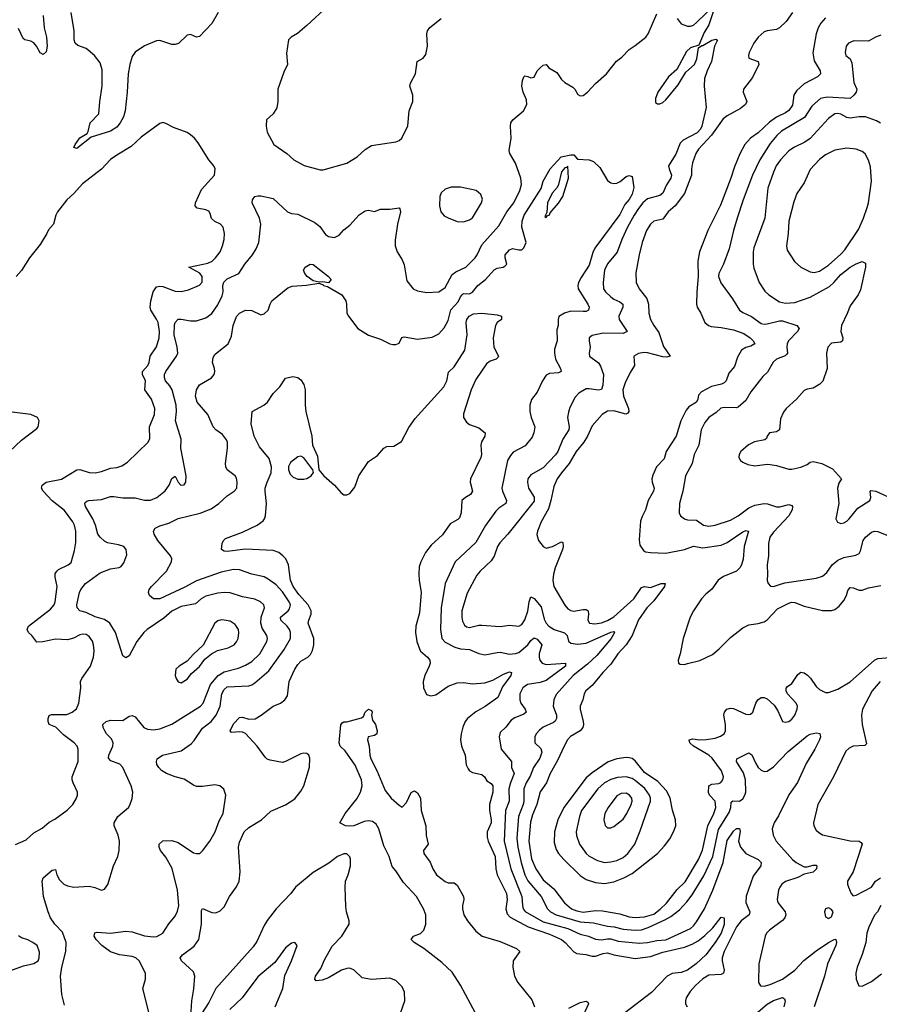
# Model space of a CAD drawing. Header units: inches. Extents: x 1550315 to 1685896, y 510706 to 640504.
# Tile 443 of 452: x 1652797 to 1658401, y 613287 to 619703. Entities that reach past the tile are written whole.
import ezdxf

# ---------------------------------------------------------------- set-up
doc = ezdxf.new("R2010")
doc.units = ezdxf.units.IN
doc.header["$MEASUREMENT"] = 0
doc.layers.add('B6651', color=7, linetype='Continuous')

msp = doc.modelspace()

# ---------------------------------------------------------------- linework, layer by layer
at = {"layer": 'B6651', "color": 5}
for points, elevation in [([(1654807, 619790), (1654670, 619664.2), (1654607.5, 619612.5), (1654566, 619590), (1654548.6, 619571.4), (1654535.9, 619484.1), (1654543.8, 619410), (1654519, 619361), (1654479.7, 619250), (1654479.6, 619170), (1654472.6, 619127.4), (1654450.3, 619089.7), (1654406, 619050), (1654403.8, 619010), (1654410.4, 618970), (1654453, 618890), (1654538, 618830), (1654584.9, 618790), (1654651.7, 618751.7), (1654755.1, 618724.9), (1654774.5, 618725.5), (1654930, 618768.7), (1654998, 618810), (1655050, 618857.1), (1655090, 618883.8), (1655250, 618906.7), (1655270, 618914.9), (1655289.4, 618930), (1655328.1, 619011.9), (1655336.4, 619110), (1655360.7, 619170), (1655360.8, 619210), (1655341.2, 619270), (1655344.8, 619290), (1655377.4, 619350), (1655388, 619430), (1655426.9, 619453.1), (1655444.9, 619475.1), (1655456.1, 619530), (1655450.4, 619610), (1655455.9, 619630), (1655470, 619651.8), (1655544.1, 619710)], 680), ([(1657084, 619710), (1657110, 619674.8), (1657150, 619660.7), (1657170, 619660.7), (1657190, 619667.7), (1657210, 619684), (1657330, 619802)], 660), ([(1652950.2, 619729.8), (1652956.6, 619650), (1652971.9, 619590), (1652976.9, 619530), (1652970, 619493.2), (1652950, 619475.1), (1652930, 619486), (1652908, 619530), (1652890, 619551.2), (1652870, 619563), (1652831.5, 619571.5), (1652820.8, 619580.8), (1652790, 619645.2)], 660), ([(1653090, 613281.2), (1653072.8, 613350), (1653063.5, 613470), (1653071.9, 613530), (1653098, 613630), (1653099.5, 613690), (1653076.7, 613756.7), (1653027.5, 613810), (1652998.8, 613850), (1652982, 613890), (1652952.2, 613990), (1652944.7, 614090), (1652949.7, 614110), (1653010, 614160.7), (1653030, 614164.7), (1653039.5, 614130), (1653057.7, 614097.7), (1653086, 614070), (1653110, 614058), (1653150, 614051.3), (1653250, 614055.8), (1653287.4, 614047.4), (1653330, 614030.5), (1653350, 614037.3), (1653372.2, 614067.8), (1653409.8, 614190.2), (1653437.7, 614250), (1653445.7, 614290), (1653447.1, 614350), (1653438.7, 614390), (1653412.6, 614450), (1653414, 614470), (1653438, 614510), (1653507, 614570), (1653516.1, 614583.9), (1653531.5, 614628.5), (1653534.7, 614670), (1653524, 614710), (1653469.7, 614830), (1653450, 614850.7), (1653392.4, 614872.4), (1653376, 614890), (1653378.9, 614910), (1653404.5, 614970), (1653407.4, 614990), (1653396.2, 615016.2), (1653363, 615050), (1653351.6, 615070), (1653342, 615090), (1653339.3, 615110), (1653361.2, 615130), (1653390, 615138), (1653470, 615136), (1653510, 615163.8), (1653530, 615168.4), (1653550, 615160.4), (1653607, 615090), (1653630, 615079.6), (1653670, 615076.2), (1653710, 615081.2), (1653790, 615112.2), (1653976.1, 615230), (1653992.8, 615250), (1654040.2, 615370), (1654090.6, 615429.4), (1654130, 615454.4), (1654222.8, 615477.2), (1654270, 615497.7), (1654310, 615521.7), (1654362, 615570), (1654409.1, 615650), (1654412.9, 615670), (1654409, 615690), (1654378.3, 615738.3), (1654368.9, 615770), (1654372.5, 615810), (1654392.9, 615870), (1654389.7, 615890), (1654368, 615910), (1654330, 615926.6), (1654250, 615941.7), (1654170, 615969), (1654129.4, 615970.6), (1654090, 615965.7), (1654010, 615945.8), (1653980.3, 615930), (1653942.7, 615897.3), (1653850, 615878.6), (1653790, 615849), (1653736.6, 615803.4), (1653628.9, 615730), (1653606.3, 615710), (1653560.3, 615650), (1653510, 615558.4), (1653490, 615544.5), (1653470, 615557.2), (1653421.6, 615710), (1653384.2, 615770), (1653350, 615795.2), (1653290, 615811.8), (1653230, 615839.1), (1653189.3, 615850), (1653171.3, 615870), (1653169.8, 615890), (1653187.3, 615970), (1653195.8, 615990), (1653227.4, 616030), (1653321.4, 616098.6), (1653390, 616125), (1653446.5, 616133.5), (1653459.7, 616140.3), (1653477.2, 616162.8), (1653495.6, 616215.6), (1653492.3, 616250), (1653477.2, 616270), (1653441.7, 616281.7), (1653370, 616293.5), (1653350, 616304.4), (1653321.5, 616330), (1653307.2, 616350), (1653291.3, 616410), (1653275.2, 616450), (1653226.6, 616530), (1653221.3, 616550), (1653223.7, 616556.3), (1653234.3, 616565.7), (1653248.7, 616570), (1653330, 616575.5), (1653390, 616595.2), (1653410, 616596.8), (1653470, 616586.5), (1653550, 616586.5), (1653610, 616572), (1653650, 616571.1), (1653691.7, 616588.4), (1653746.2, 616633.8), (1653772.2, 616670), (1653790, 616714), (1653810, 616727.3), (1653830.4, 616690), (1653848.2, 616670), (1653870, 616672.4), (1653880.4, 616690), (1653883.1, 616730), (1653848.3, 616910), (1653849.7, 616970), (1653813.8, 617090), (1653819.5, 617150), (1653816.3, 617190), (1653790.4, 617290.5), (1653776.1, 617316.1), (1653747.6, 617350), (1653740.8, 617370), (1653742.2, 617390), (1653749.8, 617410), (1653819.7, 617510), (1653827.7, 617530), (1653824.3, 617570), (1653803.7, 617650), (1653805.8, 617714.2), (1653811.1, 617730), (1653830, 617751.6), (1653850, 617752.4), (1653910, 617740.2), (1653950, 617739.8), (1654010, 617759.7), (1654050, 617788.2), (1654090, 617845.7), (1654117.2, 617902.8), (1654123.7, 617930), (1654121.5, 617970), (1654127.6, 617992.4), (1654150, 618015), (1654225.6, 618050), (1654264.4, 618110), (1654314.7, 618170), (1654339.1, 618210), (1654356.4, 618250), (1654368.2, 618370), (1654361.6, 618410), (1654313.6, 618510), (1654314.5, 618530), (1654329.3, 618550), (1654350, 618555.8), (1654370, 618554), (1654450, 618538.4), (1654542.4, 618450), (1654570, 618440.9), (1654610, 618436), (1654720.8, 618380.8), (1654754.5, 618354.5), (1654790, 618303), (1654810.3, 618290.3), (1654850, 618283.1), (1654880.7, 618299.3), (1654910, 618332.7), (1654950, 618363.7), (1655010, 618430.3), (1655050, 618458), (1655070, 618462.6), (1655110, 618453.7), (1655150, 618469.1), (1655210, 618468.8), (1655270, 618477.3), (1655276.3, 618470), (1655280.3, 618450), (1655259.2, 618370), (1655245.8, 618265.9), (1655245.7, 618230), (1655257.6, 618190), (1655290, 618137.3), (1655304.5, 618104.5), (1655320.8, 618000.8), (1655363.2, 617950), (1655390, 617935.3), (1655450, 617924.7), (1655530, 617930.2), (1655570, 617957.3), (1655617.5, 618042.5), (1655640.8, 618059.2), (1655704.7, 618090), (1655765.6, 618150), (1655779.8, 618170), (1655810, 618236.4), (1655920.2, 618359.8), (1655972.1, 618450), (1656018.4, 618510), (1656057.1, 618590), (1656067.4, 618630), (1656063.4, 618670), (1656030, 618767.8), (1655991.6, 618830), (1655988, 618850), (1656000.8, 618930), (1655996.9, 619010), (1655999.7, 619030), (1656012.8, 619050), (1656081.4, 619110), (1656102.8, 619150), (1656101.2, 619181.2), (1656078.7, 619230), (1656071.3, 619268.7), (1656073.8, 619306.2), (1656082.7, 619330), (1656090, 619336.3), (1656110, 619333), (1656130, 619323), (1656150, 619327.7), (1656171.3, 619370), (1656189.6, 619390), (1656210, 619405.5), (1656230, 619411), (1656247.3, 619390), (1656299.7, 619359.7), (1656330, 619314), (1656350, 619293.1), (1656403.4, 619263.4), (1656416.5, 619250), (1656435.8, 619215.8), (1656450, 619206.4), (1656470, 619208.8), (1656498.7, 619230), (1656550, 619286.4), (1656621.6, 619350), (1656687.3, 619432.7), (1656721.4, 619458.6), (1656770, 619508.8), (1656810, 619534), (1656879.8, 619590), (1656894.6, 619610), (1656950, 619740.7)], 660), ([(1654090.6, 619750), (1654050, 619678.2), (1653970, 619594), (1653949.7, 619589.7), (1653910, 619606), (1653890, 619602.7), (1653832.1, 619547.9), (1653810, 619542), (1653790, 619542), (1653710, 619567.8), (1653690, 619564.7), (1653610, 619531.5), (1653550, 619491.1), (1653530, 619462.9), (1653514.6, 619410), (1653505.1, 619350), (1653498.9, 619230), (1653483.9, 619110), (1653474.2, 619070), (1653453.4, 619030), (1653430, 619002.9), (1653390, 618976.8), (1653262.6, 618937.4), (1653170, 618862.7), (1653149.3, 618869.3), (1653159.3, 618890), (1653190, 618933), (1653237.7, 618962.3), (1653244.7, 618975.3), (1653257.6, 619030), (1653313.3, 619090), (1653319.8, 619170), (1653335.7, 619270), (1653335.2, 619375.2), (1653321.1, 619421.1), (1653286, 619470), (1653230, 619514.2), (1653175.6, 619535.6), (1653159.7, 619550), (1653151.8, 619571.8), (1653152.8, 619630), (1653133.5, 619750)], 660), ([(1657320.4, 619759.6), (1657290.2, 619670), (1657260, 619620), (1657223.5, 619536.5), (1657170, 619519.7), (1657144.2, 619495.8), (1657081.7, 619378.3), (1657027.3, 619330), (1656958.1, 619230), (1656942, 619190), (1656942.6, 619162.6), (1656955.6, 619155.6), (1656970, 619155.6), (1656990, 619163.6), (1657010, 619180.2), (1657090, 619277.6), (1657138.7, 619361.3), (1657195.6, 619410), (1657212.3, 619447.7), (1657221.4, 619518.6), (1657244.7, 619535.3), (1657250, 619534.6), (1657310, 619569.1), (1657335.1, 619575.1), (1657346, 619570), (1657326.5, 619530), (1657306.7, 619430), (1657277.6, 619370), (1657260.9, 619319.1), (1657259, 619270), (1657271.5, 619130), (1657244, 619010), (1657234.8, 618990), (1657213.5, 618966.5), (1657122.1, 618917.9), (1657102.2, 618897.8), (1657073.5, 618826.5), (1657027.5, 618750), (1657030.2, 618730), (1657045.4, 618690), (1657042, 618670), (1657013.1, 618626.9), (1656990, 618573.5), (1656970, 618556.2), (1656890, 618534.6), (1656860.2, 618510), (1656830, 618472.4), (1656802.1, 618430), (1656759.5, 618350), (1656723, 618270), (1656692.3, 618187.7), (1656630, 618112.6), (1656609.4, 618070), (1656600.6, 617990), (1656603.9, 617950), (1656615.3, 617930), (1656650, 617896.5), (1656670, 617882.3), (1656710, 617864.9), (1656728.9, 617850), (1656728.4, 617830), (1656702.5, 617770), (1656705.1, 617750), (1656757.4, 617670), (1656730, 617657), (1656600.5, 617659.5), (1656530, 617644.7), (1656510.3, 617630), (1656509.2, 617610), (1656516.1, 617570), (1656508.7, 617530), (1656510.6, 617510), (1656570, 617466.7), (1656584.3, 617444.3), (1656603.2, 617390), (1656598.3, 617321.7), (1656590, 617293.6), (1656570, 617287.9), (1656510, 617298.4), (1656490, 617296.5), (1656441.3, 617270), (1656417.4, 617242.6), (1656383.7, 617176.3), (1656374.3, 617145.7), (1656369.1, 617110), (1656379, 617050), (1656377.7, 617030), (1656337.7, 616970), (1656304.3, 616890), (1656290, 616868.2), (1656210, 616781.8), (1656130, 616736.4), (1656110.3, 616710), (1656107.3, 616690), (1656114.4, 616650), (1656151, 616591), (1656150, 616566.2), (1655979.3, 616350), (1655927.1, 616292.9), (1655912.9, 616270), (1655890, 616208), (1655870, 616176.4), (1655798.3, 616110), (1655776.9, 616083.1), (1655714, 615966), (1655679.1, 615850), (1655678.6, 615810), (1655684.4, 615784.4), (1655697.7, 615757.7), (1655710, 615745.8), (1655730, 615741.2), (1655790, 615756.6), (1655810, 615757.5), (1655930, 615749.4), (1655990, 615757.7), (1656050, 615750.3), (1656070, 615762.4), (1656090, 615791.7), (1656110, 615848.2), (1656117.3, 615910), (1656130, 615941.3), (1656150, 615931.4), (1656196.9, 615876.9), (1656217, 615797), (1656230, 615770.3), (1656246.4, 615750), (1656282, 615730), (1656348.5, 615708.5), (1656365.6, 615690), (1656374, 615654), (1656390, 615640.7), (1656433.5, 615633.5), (1656490, 615641.1), (1656650, 615712.9), (1656670, 615715.2), (1656674.7, 615710), (1656652.2, 615670), (1656560.4, 615559.6), (1656497.7, 615502.3), (1656405, 615430), (1656294.4, 615305.6), (1656279.7, 615270), (1656275.2, 615230), (1656295.5, 615170), (1656297.4, 615150), (1656288.3, 615131.7), (1656277.5, 615122.6), (1656210, 615092.2), (1656185.7, 615074.3), (1656164.7, 615050), (1656154.9, 615030), (1656154.9, 614990), (1656193.9, 614953.9), (1656201.3, 614930), (1656187, 614890), (1656147.1, 614830), (1656125.7, 614774.3), (1656098, 614730), (1656083.3, 614690), (1656082.8, 614610), (1656079.9, 614590), (1656049.2, 614510), (1656038.9, 614370), (1656043.8, 614310), (1656066.8, 614210), (1656090.6, 614130.6), (1656110, 614091.6), (1656195.8, 613990), (1656238, 613910), (1656257.3, 613890), (1656293.6, 613870), (1656450, 613825), (1656537.8, 613817.8), (1656630, 613797.1), (1656672.7, 613792.7), (1656730, 613776.9), (1656810, 613769.3), (1656850, 613772.8), (1656893.2, 613786.8), (1657003.5, 613836.5), (1657041.2, 613858.8), (1657097.8, 613902.2), (1657145.9, 613954.1), (1657179.8, 614000.2), (1657256.4, 614123.6), (1657316.4, 614250), (1657353, 614427), (1657422.6, 614537.4), (1657432.2, 614570), (1657434.9, 614605.1), (1657446.6, 614613.4), (1657490, 614610.2), (1657510, 614625), (1657525, 614650), (1657530.5, 614670), (1657528.3, 614750), (1657514.4, 614794.4), (1657469, 614870), (1657472.9, 614887.1), (1657550, 614924.9), (1657570, 614913.4), (1657595, 614855), (1657611.3, 614830), (1657630, 614812.3), (1657650, 614803.8), (1657670, 614806), (1657710, 614833.5), (1657806.7, 614933.3), (1657930, 615035.3), (1657950, 615047.7), (1657990, 615054.9), (1658012.4, 615052.4), (1658016.4, 615030), (1658010.3, 615010), (1657979.7, 614950), (1657923.2, 614856.8), (1657868.3, 614731.8), (1657810, 614652.8), (1657744.6, 614515.4), (1657715.3, 614470), (1657702.3, 614430), (1657708.9, 614390), (1657728.8, 614350), (1657834, 614230), (1657858.4, 614210), (1657910, 614183.1), (1657930, 614183.6), (1657970, 614194.5), (1657990, 614194.3), (1657994.3, 614190), (1657992, 614170), (1657970, 614147.5), (1657910, 614134.3), (1657870, 614113.6), (1657790, 614086.2), (1657766.3, 614070), (1657752.9, 614050), (1657743.1, 614030), (1657735.6, 613970), (1657740.3, 613950), (1657787.6, 613890), (1657791.3, 613870), (1657784.9, 613850), (1657770, 613832.8), (1657684.2, 613770), (1657666, 613750), (1657657.4, 613730), (1657614.9, 613550), (1657612.2, 613430), (1657626.5, 613406.5), (1657650, 613404.9), (1657690, 613415.6), (1657770, 613451.8), (1657850, 613509), (1657907.7, 613572.3), (1657990, 613634.6), (1658070, 613690.1), (1658110, 613712.3), (1658117.3, 613710), (1658121.5, 613690), (1658116.3, 613670), (1658061.9, 613550), (1658044.1, 613470), (1657976.5, 613270)], 660), ([(1657835.2, 619750), (1657792.8, 619690), (1657750.4, 619649.6), (1657730, 619639.3), (1657669, 619631), (1657650, 619623.5), (1657610.3, 619590), (1657582.4, 619550), (1657552.9, 619490), (1657547.2, 619470), (1657550, 619452), (1657610.2, 619430.2), (1657615.6, 619410), (1657574.1, 619325.9), (1657516, 619250), (1657512.9, 619230), (1657538, 619170), (1657528.4, 619150), (1657496.9, 619123.1), (1657410, 619076.6), (1657383.6, 619056.4), (1657307.9, 618950), (1657221.8, 618858.2), (1657205.5, 618830), (1657182.9, 618770), (1657175.4, 618730), (1657176.4, 618690), (1657130.8, 618569.2), (1657069.7, 618490.3), (1657024.2, 618450), (1656990, 618403.9), (1656930.7, 618389.3), (1656908.7, 618371.3), (1656882.7, 618330), (1656855.7, 618250), (1656834.8, 618170), (1656814.4, 618054.4), (1656816.2, 617990), (1656835.5, 617950), (1656886.3, 617886.3), (1656895.9, 617850), (1656897.8, 617790), (1656909.2, 617750), (1656931, 617710), (1656964.2, 617664.2), (1656993.5, 617573.5), (1657037.6, 617510), (1657016.7, 617503.3), (1656990, 617505.4), (1656890, 617531.4), (1656866.3, 617533.7), (1656831.8, 617528.2), (1656800.3, 617510), (1656804.1, 617450), (1656776, 617404), (1656743.5, 617336.5), (1656728.1, 617290), (1656732.2, 617250), (1656765.9, 617170), (1656768, 617150), (1656761.8, 617138.2), (1656748.1, 617131.9), (1656670, 617154.3), (1656630, 617152.8), (1656594.7, 617130), (1656530, 617055.6), (1656498.8, 616990), (1656474.1, 616950), (1656425.3, 616890), (1656379.2, 616810), (1656328.3, 616750), (1656301, 616710), (1656279, 616661), (1656260.1, 616570), (1656243.6, 616516.4), (1656197.3, 616430), (1656172.4, 616370), (1656168, 616348), (1656179.1, 616310), (1656210, 616270.5), (1656230, 616259.5), (1656270, 616269.1), (1656330, 616300.4), (1656336.9, 616296.9), (1656340.2, 616270), (1656335.8, 616250), (1656287.6, 616130), (1656276.8, 616090), (1656272.8, 616050), (1656279.2, 616010), (1656350, 615888.5), (1656370, 615864.6), (1656390, 615852.6), (1656409.3, 615849.3), (1656470, 615859), (1656490, 615858.8), (1656503.1, 615850), (1656505.6, 615830), (1656501.2, 615790), (1656510.7, 615770), (1656545.6, 615765.6), (1656590, 615773.4), (1656630, 615787.7), (1656670, 615810.7), (1656800.8, 615930), (1656850, 616003.9), (1656870, 616010.5), (1656910, 616002.7), (1656978.4, 616030), (1657004.9, 616030), (1657000.2, 616010), (1656930, 615916.8), (1656885, 615870), (1656830, 615792.9), (1656789.1, 615690.9), (1656751.4, 615628.6), (1656697.1, 615570), (1656650, 615504.2), (1656598.4, 615450), (1656530, 615364), (1656486.7, 615330), (1656476.9, 615310), (1656469.2, 615270), (1656451.3, 615228.7), (1656450.3, 615209.7), (1656470.8, 615130), (1656472.6, 615110), (1656467.8, 615090), (1656450.1, 615069.9), (1656387.9, 615032.1), (1656368.5, 615010), (1656345.4, 614970), (1656303.8, 614876.2), (1656254.3, 614790), (1656230.8, 614730), (1656189.4, 614670.6), (1656168.4, 614590), (1656139.4, 614520.6), (1656126.3, 614473.7), (1656115.7, 614350), (1656134.3, 614234.3), (1656160.8, 614170), (1656210, 614097.4), (1656279.1, 614039.1), (1656348.3, 613948.3), (1656394, 613910), (1656430, 613895.7), (1656470, 613887.1), (1656550, 613897.4), (1656596.3, 613896.3), (1656710, 613877.5), (1656770, 613858), (1656810, 613851.6), (1656870, 613857.6), (1656930, 613875.2), (1656973.3, 613906.7), (1657014.2, 613945.8), (1657084, 614036), (1657134.4, 614085.6), (1657222.6, 614230), (1657247.6, 614292.4), (1657283.6, 614450), (1657321.4, 614530), (1657334.1, 614570), (1657330.5, 614610), (1657294.2, 614650), (1657286.5, 614666.5), (1657288.9, 614711.1), (1657310, 614720.9), (1657353.9, 614726.1), (1657366.9, 614733.1), (1657381.5, 614750), (1657384.5, 614770), (1657371.6, 614808.4), (1657311.5, 614890), (1657290, 614911.1), (1657188.9, 614970), (1657166.6, 614990), (1657162, 615010), (1657184.1, 615015.9), (1657229.5, 615009.5), (1657271.7, 615011.7), (1657330, 615020.4), (1657366.5, 615033.5), (1657388.6, 615050), (1657397.3, 615070), (1657397.8, 615110), (1657387.7, 615170), (1657390.9, 615190), (1657406.3, 615210), (1657430, 615216.6), (1657450, 615214.6), (1657530, 615177.4), (1657550, 615174.4), (1657562, 615178), (1657575.6, 615190), (1657596.8, 615250), (1657609.1, 615270.9), (1657630, 615285.7), (1657650, 615286), (1657670, 615276.5), (1657716, 615236), (1657739, 615199), (1657770, 615130.7), (1657790, 615125.5), (1657810, 615130.5), (1657830, 615145.5), (1657850, 615170.6), (1657866, 615210), (1657867.2, 615230), (1657858.7, 615250), (1657801.3, 615310), (1657793, 615330), (1657793.6, 615346.4), (1657801.4, 615358.6), (1657830, 615378.3), (1657870, 615435.2), (1657889.4, 615450.6), (1657910, 615447.6), (1657932.6, 615432.6), (1657952.9, 615412.9), (1657990, 615356.9), (1658010, 615337.5), (1658050, 615319.2), (1658070, 615318.2), (1658130, 615339.7), (1658210, 615389.3), (1658370, 615528.8), (1658390, 615541.1), (1658470, 615547.7)], 680), ([(1658050, 619715.2), (1658020.4, 619679.6), (1658003.1, 619650), (1657988.4, 619610), (1657967.4, 619487.4), (1657975.2, 619435.2), (1658015.8, 619370), (1658017.6, 619350), (1657998, 619330), (1657910, 619283.8), (1657860.5, 619239.5), (1657842.8, 619210), (1657835, 619145), (1657810, 619110.5), (1657790, 619095.4), (1657731.6, 619068.4), (1657685.3, 619034.7), (1657610, 618966.3), (1657561.5, 618930), (1657524.4, 618890), (1657490.9, 618829.1), (1657456, 618744), (1657433.2, 618670), (1657366.1, 618493.9), (1657283.2, 618330), (1657229.1, 618190), (1657217.8, 618130), (1657220.7, 618030), (1657210.2, 617930), (1657208.9, 617850), (1657213.4, 617830), (1657238.3, 617790), (1657262.8, 617730), (1657286.4, 617710), (1657304, 617704), (1657370, 617697.6), (1657450, 617682.2), (1657517.9, 617657.9), (1657558.5, 617630), (1657579.1, 617610), (1657588.5, 617590), (1657564.3, 617575.7), (1657530, 617566.8), (1657502.6, 617550), (1657477, 617503), (1657456, 617444), (1657419.4, 617400.6), (1657401.5, 617350), (1657390, 617336.2), (1657372.4, 617327.6), (1657307.5, 617312.5), (1657242.2, 617277.8), (1657223.1, 617256.9), (1657218, 617230), (1657208.7, 617211.3), (1657160, 617180), (1657142, 617158), (1657106.8, 617090), (1657076, 616990), (1657012.1, 616890), (1656998.6, 616841.4), (1656947.8, 616790), (1656924.5, 616735.5), (1656918, 616710), (1656919.7, 616690), (1656932.6, 616650), (1656929.1, 616630), (1656893.4, 616570), (1656877, 616510), (1656854.4, 616465.6), (1656844.6, 616435.4), (1656834.5, 616314.5), (1656839.4, 616279.4), (1656863.2, 616243.2), (1656876, 616236), (1656910.2, 616230.2), (1657010, 616225.9), (1657130, 616250.8), (1657190, 616273), (1657250, 616261.7), (1657370, 616279.5), (1657410, 616296.3), (1657510, 616364.7), (1657530, 616374.3), (1657547.3, 616370), (1657520.1, 616270), (1657512.9, 616187.2), (1657502.5, 616150), (1657491.7, 616130), (1657470, 616109.9), (1657384.7, 616075.3), (1657350.2, 616050), (1657308.4, 615991.6), (1657270, 615959.8), (1657242.6, 615930), (1657190, 615851.1), (1657168.6, 615810), (1657122.2, 615670), (1657103.1, 615570), (1657090.4, 615530), (1657090.7, 615510), (1657102.3, 615502.3), (1657130, 615502), (1657150, 615507.3), (1657230, 615527.4), (1657312.9, 615567.1), (1657357.6, 615602.4), (1657430, 615677.7), (1657510, 615740.6), (1657550, 615758.9), (1657610, 615768.3), (1657650, 615779.7), (1657670, 615792.3), (1657736.9, 615863.1), (1657810, 615901), (1657830, 615906.4), (1657850, 615905.7), (1657910, 615881.1), (1658030, 615853.5), (1658088, 615852), (1658110, 615858.6), (1658139.6, 615880.4), (1658170, 615917.7), (1658186.4, 615950), (1658195.9, 615984.1), (1658210, 616003.2), (1658230, 616001), (1658270, 615985.4), (1658290, 615984.7), (1658330, 616000.2), (1658410, 616015.5)], 720), ([(1658410, 619602.9), (1658376, 619590), (1658330, 619562), (1658234.9, 619565.1), (1658200.7, 619550), (1658184.9, 619530), (1658177.3, 619490), (1658182.8, 619470), (1658210, 619447.3), (1658221.4, 619421.4), (1658233.9, 619293.9), (1658254.6, 619250), (1658250.2, 619230), (1658235.6, 619210), (1658210, 619189.1), (1658061, 619199), (1658018, 619190), (1657959.9, 619140.1), (1657913.5, 619066.5), (1657763.8, 618976.2), (1657732.5, 618947.5), (1657690, 618895.7), (1657621.3, 618790), (1657573.8, 618690), (1657512.9, 618530), (1657474, 618410), (1657449.4, 618330), (1657422.7, 618210), (1657385.6, 618110), (1657354.5, 618050), (1657351.9, 618030), (1657368.5, 617988.5), (1657444, 617884), (1657490, 617810.3), (1657510, 617794.2), (1657568, 617768), (1657630, 617723.8), (1657650, 617719.4), (1657670, 617721.2), (1657750, 617740.1), (1657770, 617740.1), (1657862, 617710), (1657878.4, 617690), (1657868, 617670), (1657808.7, 617610), (1657799.4, 617590), (1657796.8, 617570), (1657802, 617530), (1657797.7, 617522.3), (1657787.8, 617512.2), (1657730, 617491.3), (1657708, 617472), (1657672.9, 617407.1), (1657642.3, 617377.7), (1657563, 617277), (1657530, 617221.3), (1657481.6, 617178.4), (1657470, 617173.3), (1657390, 617176.5), (1657367.9, 617172.1), (1657337.7, 617142.3), (1657289.3, 617110), (1657263, 617077), (1657240.1, 617030), (1657223.7, 616930), (1657194.4, 616870), (1657180.9, 616810), (1657138.3, 616730), (1657120.7, 616630), (1657098.3, 616550), (1657096.5, 616490), (1657104.4, 616470), (1657130, 616450.4), (1657150, 616444.9), (1657210, 616441.1), (1657255.5, 616410), (1657290, 616402), (1657330, 616408.6), (1657430, 616442.5), (1657480.4, 616470), (1657550, 616522.5), (1657590, 616539.3), (1657650, 616550.2), (1657672.2, 616547.8), (1657730, 616529.5), (1657751.6, 616528.4), (1657810, 616542.8), (1657830, 616537.1), (1657834.6, 616530), (1657832.4, 616510), (1657811.1, 616470), (1657710, 616363), (1657687.9, 616330), (1657677.8, 616290), (1657679, 616210), (1657670.3, 616150), (1657672.8, 616090), (1657668.8, 616048.8), (1657675.5, 616030), (1657692.5, 616012.5), (1657710.4, 616010.4), (1657750, 616022.8), (1657785.6, 616034.4), (1657990, 616063.2), (1658030, 616076.9), (1658058.7, 616101.3), (1658094, 616150), (1658130, 616181.2), (1658170, 616198.8), (1658247.3, 616212.7), (1658270, 616224.9), (1658278.5, 616241.5), (1658294.7, 616310), (1658310, 616330.3), (1658350, 616362.4), (1658370, 616370.2), (1658390, 616368.8), (1658450, 616343.7)], 740), ([(1658407.6, 619027.6), (1658383.1, 619043.1), (1658310, 619069.8), (1658270, 619069.8), (1658210, 619060.2), (1658190, 619065.4), (1658150, 619087.1), (1658130, 619092.4), (1658110, 619089.8), (1658070, 619059.3), (1657950, 618927.8), (1657916, 618904), (1657848.5, 618871.5), (1657811.7, 618848.3), (1657756.1, 618790), (1657728.6, 618750), (1657710, 618709.6), (1657674.9, 618605.1), (1657654.8, 618410), (1657583.8, 618216.2), (1657578.6, 618190), (1657577.7, 618110), (1657583.2, 618083.2), (1657616.9, 617990), (1657654.7, 617934.7), (1657681.3, 617910), (1657750, 617864.5), (1657790, 617854.8), (1657850, 617860.5), (1657950, 617895.4), (1658075.1, 617964.9), (1658105, 617990), (1658150, 618042.7), (1658210, 618089.2), (1658250, 618111.1), (1658290, 618128.2), (1658310, 618116), (1658310.3, 618090.3), (1658277.6, 617942.4), (1658261.8, 617910), (1658210, 617838.3), (1658191.9, 617788.1), (1658153.5, 617710), (1658150, 617672), (1658163.1, 617630), (1658161.6, 617610), (1658150, 617600.5), (1658090, 617594.2), (1658064.7, 617570), (1658056.5, 617530), (1658060.2, 617430), (1658033.2, 617346.8), (1658012.1, 617327.9), (1657970, 617302), (1657930, 617295.6), (1657910, 617287.3), (1657860.3, 617230), (1657794.4, 617170), (1657775.6, 617144.4), (1657757.2, 617102.8), (1657750, 617029.6), (1657730, 617017.2), (1657684, 617010), (1657670.4, 616990), (1657666.4, 616973.6), (1657654.7, 616965.3), (1657587.9, 616952.1), (1657547, 616933), (1657498.8, 616890), (1657487.3, 616870), (1657484.9, 616850), (1657496, 616830), (1657510, 616818.8), (1657544.4, 616804.4), (1657590, 616794.9), (1657670, 616806), (1657690, 616804.6), (1657730, 616798), (1657810, 616773.7), (1657830, 616773.7), (1657890, 616786), (1657930, 616804.9), (1657950, 616820.4), (1657970, 616823.6), (1658025.5, 616810), (1658095.4, 616775.4), (1658154, 616710), (1658137.5, 616682.5), (1658128.2, 616650), (1658136.4, 616550), (1658117.3, 616450), (1658127.7, 616427.7), (1658150, 616420.5), (1658170, 616424.4), (1658190, 616434.9), (1658205.1, 616450), (1658259.6, 616520.4), (1658338.9, 616570), (1658345.1, 616590), (1658341.6, 616630), (1658345.9, 616634.1), (1658377.6, 616630), (1658510.8, 616569.2)], 760), ([(1652770.7, 614329.3), (1652840.4, 614359.6), (1652890, 614404.7), (1652944.3, 614435.7), (1652990, 614473.1), (1653026.7, 614493.3), (1653107, 614553), (1653143.5, 614590), (1653168.2, 614630), (1653175.1, 614650), (1653174, 614670), (1653145.6, 614730), (1653139.3, 614750), (1653139.4, 614770), (1653178.7, 614870), (1653178.7, 614950), (1653171.5, 614970), (1653152.8, 614990), (1653083.9, 615043.9), (1653033.6, 615093.6), (1652989.9, 615109.9), (1652982.4, 615130), (1652982.8, 615150), (1652990, 615168.7), (1653004.2, 615175.8), (1653103.8, 615176.2), (1653139.7, 615190), (1653167.2, 615212.8), (1653183.7, 615250), (1653196.9, 615350), (1653194.7, 615390), (1653202, 615410), (1653259, 615490), (1653279.3, 615550), (1653282.4, 615590), (1653279.2, 615630), (1653272.4, 615652.4), (1653250, 615683.5), (1653230, 615696), (1653210, 615698.2), (1653190, 615693.5), (1653147.1, 615672.9), (1653110, 615662.6), (1653030, 615665.8), (1652948.8, 615648.8), (1652910, 615647.1), (1652877.6, 615690), (1652855.3, 615710), (1652845.3, 615730), (1652854.7, 615750), (1652998.6, 615861.4), (1653022.7, 615890), (1653029.4, 615910.6), (1653042.7, 616010), (1653029.2, 616070), (1653028.6, 616091.4), (1653038.7, 616110), (1653050, 616120.2), (1653114, 616150), (1653133.2, 616166.8), (1653154.9, 616245.1), (1653162.8, 616297.2), (1653162.3, 616370), (1653153.7, 616410), (1653144.2, 616430), (1653090, 616505), (1653010, 616568.5), (1652950.8, 616630), (1652938.7, 616650), (1652940.9, 616659.1), (1652943.9, 616670), (1652970.5, 616689.5), (1653070, 616708.7), (1653170, 616770.2), (1653190, 616772.9), (1653250, 616751.3), (1653290, 616750.2), (1653330, 616758), (1653390, 616779.7), (1653430, 616785.2), (1653464.2, 616795.8), (1653500.2, 616819.8), (1653634.3, 616950), (1653645.2, 616974.8), (1653642.7, 617050), (1653676.8, 617130), (1653679, 617170), (1653655.8, 617230), (1653612.5, 617290), (1653616.9, 617350), (1653598.8, 617390), (1653599, 617410), (1653632.4, 617450), (1653641.3, 617470), (1653648.6, 617510), (1653689.9, 617570.1), (1653707.5, 617630), (1653707.8, 617670), (1653699.6, 617730), (1653690, 617752.1), (1653651.8, 617810), (1653647.9, 617830), (1653651.8, 617870), (1653668.5, 617930), (1653690, 617961.3), (1653710, 617967.2), (1653730, 617964.9), (1653810, 617933.6), (1653850, 617932.3), (1653897.4, 617942.6), (1653970, 617972.4), (1653986.5, 617993.5), (1653987.9, 618030), (1653971.1, 618051.1), (1653899.6, 618090), (1654023.6, 618116.4), (1654051.7, 618130), (1654074.2, 618150), (1654103.5, 618190), (1654120.4, 618230), (1654129.7, 618270), (1654132.8, 618310), (1654123.6, 618350), (1654106.6, 618370), (1654068.5, 618388.5), (1654048.3, 618408.3), (1654039.7, 618439.7), (1654030, 618456), (1654010, 618464.5), (1653954.2, 618474.2), (1653940.9, 618490), (1653943.6, 618510), (1653982.9, 618597.1), (1654066.6, 618690), (1654071.8, 618730), (1654062, 618750), (1654029.7, 618789.7), (1653961.3, 618901.3), (1653937, 618930), (1653910, 618952), (1653888, 618968), (1653799.4, 618999.4), (1653750, 619026.6), (1653730, 619032.7), (1653710, 619026.6), (1653590, 618936.4), (1653523.8, 618876.2), (1653430, 618820.8), (1653390, 618790.8), (1653330.1, 618729.9), (1653206.2, 618633.8), (1653150, 618569.8), (1653105.6, 618530), (1653044.4, 618450), (1653033.8, 618430), (1653017.3, 618370), (1652985.4, 618334.6), (1652974.9, 618310), (1652930, 618237.6), (1652860.3, 618150), (1652810, 618069.3), (1652775.5, 618030)], 680), ([(1653645.1, 613210), (1653601, 613390), (1653618, 613450), (1653616.5, 613490), (1653576.3, 613570), (1653555.3, 613590), (1653530, 613598.6), (1653448.7, 613608.7), (1653388.9, 613628.9), (1653333.3, 613670), (1653295.1, 613710), (1653283.7, 613730), (1653287.6, 613752.4), (1653303.3, 613756.7), (1653390.2, 613750.2), (1653490, 613763.2), (1653530, 613758.8), (1653610, 613734), (1653670, 613726.6), (1653690.5, 613729.5), (1653731.2, 613750), (1653770, 613810.4), (1653810, 613861.6), (1653826.3, 613893.7), (1653835.5, 613930), (1653826.2, 614030), (1653791.9, 614171.9), (1653750, 614245.1), (1653715.6, 614290), (1653706, 614310), (1653707.3, 614330), (1653730, 614352.4), (1653790, 614354), (1653830, 614341.3), (1653930, 614274.9), (1653950, 614268.7), (1653971, 614269), (1653990, 614286), (1654036.4, 614350), (1654071.6, 614410), (1654097, 614483), (1654123.8, 614530), (1654140.5, 614650), (1654128, 614688), (1654102, 614710), (1654070, 614716.3), (1653990, 614705.4), (1653950, 614707.1), (1653930, 614714.3), (1653870, 614754.8), (1653810, 614768.9), (1653754, 614790), (1653722.4, 614810), (1653703.6, 614830), (1653691.8, 614850), (1653689.6, 614870), (1653694, 614886), (1653729.2, 614910), (1653850, 614939.7), (1653916, 614984), (1653935, 615005), (1653990, 615086), (1654044.6, 615130), (1654077.5, 615170), (1654105.2, 615230), (1654114.6, 615310), (1654130, 615338.5), (1654150, 615354.6), (1654290, 615361.3), (1654310, 615367.6), (1654330, 615380.7), (1654420.7, 615459.3), (1654522.1, 615597.9), (1654561.6, 615670), (1654563.6, 615710), (1654555.9, 615730), (1654541.6, 615750), (1654500.7, 615790), (1654498.5, 615810), (1654547.4, 615850), (1654556.9, 615863.1), (1654561.6, 615890), (1654554.6, 615910), (1654510, 615975.7), (1654470, 616019.8), (1654417.9, 616057.9), (1654390, 616072.5), (1654310, 616090.7), (1654230, 616119), (1654190, 616119.6), (1654110, 616103.9), (1653950, 616047.3), (1653874.5, 616005.5), (1653710, 615929.1), (1653669, 615930), (1653642.7, 615950), (1653636, 615970), (1653640.9, 615990), (1653656.9, 616010), (1653755.3, 616110), (1653787.1, 616170), (1653788.4, 616190), (1653780.4, 616210), (1653698.9, 616310), (1653673.7, 616350), (1653669.7, 616370), (1653679.5, 616390), (1653710, 616404.2), (1653770, 616422), (1653830, 616453.2), (1653973.7, 616486.3), (1654045.3, 616514.7), (1654094.5, 616550), (1654150, 616600.5), (1654195.3, 616630), (1654212.3, 616650), (1654214.5, 616690), (1654210, 616715.3), (1654201.2, 616730), (1654150, 616769.3), (1654141.3, 616790), (1654139.1, 616810), (1654152.4, 616910), (1654151.1, 616950), (1654146, 616966), (1654119.8, 616999.8), (1654076.2, 617030), (1654058, 617050), (1654024.5, 617130), (1653955, 617210), (1653943.1, 617250), (1653949.8, 617290.2), (1653970, 617323.8), (1654047.6, 617370), (1654065.1, 617390), (1654069.7, 617410), (1654067.4, 617430), (1654053.3, 617470), (1654058, 617502), (1654070, 617521.6), (1654084.9, 617535.1), (1654156.2, 617590), (1654179, 617641), (1654189.8, 617710), (1654210, 617768), (1654230, 617790.4), (1654270, 617810.5), (1654310, 617808), (1654370, 617780.7), (1654390, 617786.8), (1654417, 617810), (1654429.6, 617850), (1654440.9, 617870), (1654544.5, 617955.5), (1654574.5, 617965.5), (1654666.4, 617973.6), (1654746.4, 617986.4), (1654776, 617976), (1654778, 617970), (1654803.4, 617963.4), (1654896.3, 617910), (1654923, 617870), (1654928, 617850), (1654930.5, 617790.5), (1654940.7, 617770), (1655000.7, 617690), (1655070, 617647.7), (1655150, 617620.5), (1655210, 617590.4), (1655230, 617586), (1655250, 617586), (1655270, 617594), (1655288.6, 617631.4), (1655303, 617637), (1655390, 617621.3), (1655486.4, 617633.6), (1655530, 617655.8), (1655564.9, 617695.1), (1655590, 617743.8), (1655606.9, 617813.1), (1655656.2, 617863.8), (1655670, 617897), (1655681.1, 617910), (1655690, 617917.7), (1655730, 617915.6), (1655750, 617926.3), (1655782.8, 617970), (1655833.1, 618010), (1655890, 618073.8), (1655910, 618083.6), (1655949.8, 618090.2), (1655962, 618098), (1655972.6, 618110), (1655962.7, 618150), (1655962.8, 618170), (1655990, 618202.6), (1656010, 618212.9), (1656050, 618203), (1656070, 618204.1), (1656084, 618216), (1656099.4, 618250), (1656071.4, 618350), (1656072.9, 618390), (1656086, 618430), (1656196.1, 618603.9), (1656210, 618651.7), (1656254.4, 618730), (1656326.9, 618810), (1656390, 618823.1), (1656410, 618823.1), (1656433.8, 618793.8), (1656510, 618789.5), (1656538.3, 618778.3), (1656579.8, 618739.8), (1656630, 618655.5), (1656650, 618640.4), (1656670, 618635.8), (1656690, 618638.4), (1656711.1, 618648.9), (1656750, 618680.7), (1656770, 618686.8), (1656790, 618682), (1656800.9, 618610), (1656790, 618566.9), (1656770, 618531), (1656742.2, 618497.8), (1656710, 618432.4), (1656546.4, 618213.6), (1656533.5, 618186.5), (1656510, 618104.2), (1656457, 618023), (1656440.9, 617990), (1656436, 617970), (1656438.3, 617950), (1656500.8, 617850), (1656508.8, 617830), (1656506, 617810), (1656490, 617802), (1656470, 617800.3), (1656390, 617804.4), (1656348.2, 617790), (1656311.8, 617768.2), (1656306.4, 617750), (1656306.7, 617710), (1656298.9, 617681.1), (1656301.1, 617610), (1656284.2, 617555.8), (1656282.7, 617530), (1656291, 617490), (1656323.2, 617430), (1656326.4, 617410), (1656310, 617401.4), (1656250, 617398), (1656230, 617386), (1656204.2, 617350), (1656170, 617276.2), (1656132.5, 617227.5), (1656122.6, 617190), (1656123.1, 617150), (1656130.3, 617110), (1656155.3, 617050), (1656149.1, 617010), (1656137.7, 616982.3), (1656093.2, 616926.8), (1656015.1, 616884.9), (1655996.2, 616863.8), (1655978, 616830), (1655940.6, 616650), (1655943.8, 616630), (1655970.2, 616570), (1655965.8, 616550), (1655920.8, 616519.2), (1655900.5, 616499.5), (1655833.1, 616406.9), (1655770, 616296.4), (1655635.9, 616170), (1655571.6, 616030), (1655543.7, 615870), (1655539.8, 615730), (1655549.3, 615670), (1655570, 615646.2), (1655633.6, 615613.6), (1655670, 615602.4), (1655730, 615599.2), (1655790, 615573.6), (1655830, 615563.6), (1655910, 615580.2), (1655930, 615580.7), (1655989.4, 615569.4), (1656030, 615573), (1656050, 615579.8), (1656109.1, 615630), (1656130, 615657.6), (1656150, 615675.2), (1656170, 615667), (1656200.1, 615630), (1656184, 615570), (1656183.3, 615550), (1656188.5, 615528.5), (1656204, 615510), (1656230, 615502), (1656354.8, 615510), (1656354.4, 615490), (1656230, 615398), (1656190, 615383.8), (1656108.5, 615371.5), (1656076.9, 615350), (1656057.3, 615310), (1656057.1, 615270), (1656063.2, 615250), (1656092.1, 615210), (1656098.5, 615190), (1656082.6, 615177.4), (1656025.5, 615154.5), (1656002, 615138), (1655967, 615093), (1655930, 615057), (1655922, 615030), (1655936.9, 614950), (1656002.2, 614870), (1656004.2, 614830), (1656021.2, 614790), (1655995.7, 614730), (1655985.5, 614690), (1655988.5, 614611.5), (1655965, 614550), (1655955.4, 614350), (1655999.6, 614170), (1656069.7, 613990), (1656073.9, 613930), (1656078.6, 613910), (1656091.2, 613891.2), (1656210, 613825), (1656370, 613780.1), (1656450, 613743.1), (1656505.3, 613730), (1656550.5, 613710.5), (1656590, 613706.8), (1656630, 613713.9), (1656650, 613712.8), (1656697.4, 613697.4), (1656835, 613685), (1656890, 613688.8), (1656950, 613702.7), (1657010, 613708.1), (1657170, 613782), (1657190, 613798.6), (1657210, 613824.5), (1657261.4, 613910), (1657315.1, 614030), (1657381.9, 614210), (1657410, 614354.7), (1657450, 614415), (1657470, 614433.2), (1657490, 614432.4), (1657493, 614413), (1657483.7, 614350), (1657494.8, 614310), (1657530.6, 614270.6), (1657610.3, 614230), (1657631, 614210), (1657628.3, 614190), (1657577.4, 614122.6), (1657532, 613992), (1657530.9, 613950), (1657555.7, 613890), (1657552.8, 613870), (1657500.6, 613830), (1657470, 613792.8), (1657390.1, 613630), (1657377, 613590), (1657376.3, 613570), (1657390.2, 613510), (1657384.9, 613490), (1657370, 613481.8), (1657290, 613476.4), (1657250, 613453.3), (1657202, 613410), (1657166.7, 613370), (1657142.4, 613330), (1657137.1, 613310), (1657138, 613290), (1657147.7, 613270)], 640), ([(1653911.2, 613171.2), (1653919.7, 613310), (1653933.2, 613386.8), (1653939.8, 613470), (1653930, 613498.3), (1653851.2, 613570), (1653843.6, 613590), (1653858.7, 613610), (1653934.5, 613665.5), (1653965, 613710), (1653983, 613810), (1653982.4, 613897.6), (1653990, 613910.3), (1654050, 613884.7), (1654076.6, 613883.4), (1654103.7, 613896.3), (1654130, 613923), (1654165.1, 613990), (1654210, 614052.2), (1654227.8, 614090), (1654234.6, 614150), (1654222.6, 614310), (1654230, 614342.8), (1654259.7, 614410), (1654290, 614439), (1654373.6, 614490), (1654434.2, 614545.8), (1654530, 614586.8), (1654590, 614626.8), (1654630, 614676.3), (1654649.8, 614710.2), (1654687.1, 614832.9), (1654688.4, 614890), (1654682.5, 614910), (1654670, 614921), (1654650, 614924.1), (1654630, 614919.9), (1654530.6, 614869.4), (1654510, 614863.4), (1654430, 614876.8), (1654410, 614885.1), (1654397.5, 614897.4), (1654346, 614970), (1654270, 615051.4), (1654250, 615061), (1654230, 615062.9), (1654178, 615058), (1654168.3, 615068.3), (1654190, 615114.9), (1654230, 615156), (1654250, 615158.3), (1654290, 615143.9), (1654332.2, 615147.8), (1654372.1, 615170), (1654450, 615230.2), (1654497.6, 615250), (1654526.3, 615270), (1654542.6, 615297.4), (1654553.5, 615390), (1654591.9, 615470), (1654610, 615501.3), (1654630, 615522.9), (1654676.3, 615550), (1654693.4, 615566.6), (1654706.8, 615593.2), (1654715, 615630), (1654714.4, 615670), (1654678.4, 615770), (1654681.8, 615790), (1654698.4, 615830), (1654697.7, 615850), (1654677.7, 615890), (1654616.3, 615956.3), (1654579.6, 616010), (1654563.6, 616050), (1654549.2, 616150), (1654531.3, 616190), (1654512.7, 616210), (1654486.3, 616230), (1654450, 616244.8), (1654270, 616252.7), (1654150, 616238.5), (1654130, 616239.7), (1654112.3, 616250), (1654116.3, 616290), (1654125.6, 616310), (1654138.2, 616321.8), (1654250, 616363.2), (1654345.6, 616410), (1654383.6, 616436.4), (1654394, 616450), (1654399.5, 616470), (1654406.8, 616550), (1654396.9, 616630), (1654398.5, 616650), (1654410, 616688.5), (1654437.2, 616750), (1654439.1, 616790), (1654423, 616843), (1654360.6, 616920.6), (1654326.5, 616990), (1654305.3, 617070), (1654313.2, 617150), (1654388.3, 617191.7), (1654412.7, 617210), (1654450, 617266.8), (1654493.2, 617310), (1654530, 617366.8), (1654578, 617378), (1654610, 617371), (1654630, 617356), (1654650, 617326), (1654659, 617290), (1654658.6, 617190), (1654663.6, 617150), (1654702.2, 616990), (1654706.7, 616930), (1654738.7, 616858.7), (1654748.2, 616770), (1654778.9, 616730), (1654850.4, 616670), (1654890, 616622.8), (1654910, 616606), (1654930, 616606), (1654950, 616614.8), (1654982.3, 616657.7), (1655007.6, 616730), (1655070, 616824.9), (1655130, 616862), (1655170, 616910.7), (1655190, 616920.7), (1655235.5, 616924.5), (1655285.2, 616954.8), (1655333.9, 617046.1), (1655376.3, 617103.7), (1655562, 617310), (1655580.6, 617350), (1655593.4, 617406.6), (1655630, 617440.2), (1655698, 617550), (1655713.2, 617650), (1655706.6, 617730), (1655712.7, 617750), (1655726.3, 617770), (1655754.4, 617785.6), (1655810, 617790.8), (1655910, 617780.2), (1655937, 617770), (1655937, 617750), (1655910.8, 617729.2), (1655898, 617710), (1655884.2, 617630), (1655888.4, 617570), (1655917.6, 617510), (1655915.6, 617504.4), (1655904, 617490), (1655863.2, 617476.8), (1655840.3, 617459.7), (1655770, 617359.3), (1655739.6, 617290), (1655690, 617134), (1655691.3, 617110), (1655710, 617079.5), (1655730, 617065.7), (1655790, 617042.4), (1655830.5, 617010), (1655830.4, 616990), (1655808.6, 616951.4), (1655803.9, 616930), (1655806.8, 616870), (1655803.5, 616850), (1655735.2, 616710), (1655733.4, 616690), (1655747.9, 616630), (1655737, 616610), (1655702.4, 616590), (1655680.3, 616570), (1655675.5, 616490), (1655663.2, 616456.8), (1655653.4, 616446.6), (1655603.1, 616416.9), (1655553.7, 616346.3), (1655480.5, 616279.5), (1655442, 616230), (1655411.7, 616170), (1655402, 616138), (1655399.6, 616090), (1655401.3, 616050), (1655415.2, 615970), (1655402.6, 615837.4), (1655379.3, 615750), (1655378.4, 615710), (1655385.4, 615650), (1655402.5, 615602.5), (1655410, 615589.1), (1655455.8, 615550), (1655471.2, 615530), (1655472.1, 615510), (1655466.4, 615490), (1655438, 615430), (1655427.1, 615390), (1655429.1, 615349.1), (1655450, 615304.9), (1655478, 615298), (1655510, 615302.9), (1655590, 615360.1), (1655650, 615382.5), (1655690, 615384.1), (1655750, 615375.8), (1655830, 615381.9), (1655881.1, 615398.9), (1655950, 615438), (1655990, 615453.2), (1656004, 615450), (1655998.4, 615430), (1655945.1, 615354.9), (1655913.7, 615286.3), (1655832.2, 615227.8), (1655770, 615193.2), (1655716.9, 615150), (1655702.2, 615130), (1655686.5, 615093.5), (1655674.8, 615050), (1655671, 615011), (1655676.5, 614970), (1655700.7, 614910), (1655707.8, 614847.8), (1655720.6, 614820.6), (1655730, 614808.7), (1655750, 614796.5), (1655810, 614784.6), (1655827, 614770), (1655843, 614743), (1655870, 614724.7), (1655881.5, 614710), (1655882.1, 614670), (1655859.2, 614590), (1655860.4, 614550), (1655871.1, 614490), (1655869.6, 614470.4), (1655845.1, 614410), (1655844.6, 614375.4), (1655850.7, 614350), (1655897.1, 614250), (1655900.9, 614170), (1655909.5, 614130), (1655971.1, 614010), (1655975.5, 613970), (1655967.1, 613910), (1655975.5, 613875.5), (1655995, 613855), (1656111.2, 613791.2), (1656250, 613744.3), (1656328.3, 613710), (1656354, 613690), (1656409.5, 613629.5), (1656430, 613618.8), (1656488.1, 613611.9), (1656530, 613599.6), (1656550, 613599.6), (1656601, 613619), (1656630, 613622.2), (1656670, 613609), (1656810, 613585.3), (1656910, 613598.5), (1656990, 613627.1), (1657130, 613660.3), (1657181.1, 613678.9), (1657219.7, 613700.3), (1657264.2, 613735.8), (1657314.5, 613785.5), (1657370, 613854.4), (1657390, 613850.7), (1657390, 613806.6), (1657370, 613751.1), (1657331, 613690), (1657270, 613608.6), (1657206.9, 613550), (1657150.3, 613509.7), (1657110, 613493.7), (1657050, 613488.6), (1657016.9, 613470), (1656916.6, 613363.4), (1656739.7, 613230)], 620), ([(1658406.8, 615390), (1658355, 615330), (1658290.1, 615209.9), (1658284.6, 615170), (1658288.4, 615110), (1658316.7, 614983.3), (1658307.2, 614972.8), (1658230, 614969.7), (1658203.5, 614956.5), (1658183.5, 614936.5), (1658101.5, 614770), (1657998.9, 614590), (1657972.4, 614470), (1657974.9, 614450), (1657990, 614420.7), (1658005.4, 614405.4), (1658030, 614392.2), (1658210, 614352.2), (1658270.2, 614350.2), (1658282, 614342), (1658288.5, 614330), (1658230.3, 614149.7), (1658193, 614090), (1658193, 614070), (1658199.1, 614050), (1658217.3, 614010), (1658230, 613994.8), (1658250, 613998), (1658349.3, 614050), (1658376, 614090), (1658408.8, 614111.2)], 680), ([(1655767.5, 613230), (1655671, 613411), (1655615.6, 613495.6), (1655550, 613559.9), (1655430.8, 613650.8), (1655369.8, 613690), (1655348.9, 613710), (1655363.5, 613730), (1655410, 613748.4), (1655432.1, 613770), (1655445.5, 613810), (1655445.3, 613870), (1655429.5, 613910), (1655384.8, 613990), (1655299.9, 614079.9), (1655250, 614156.3), (1655225, 614185), (1655205.6, 614250), (1655170, 614319.8), (1655139, 614430), (1655120.8, 614460.8), (1655097.9, 614477.9), (1655070, 614482), (1655042.9, 614477.1), (1654974.7, 614450), (1654950, 614446.8), (1654922, 614450), (1654883.7, 614470), (1654918, 614530), (1654995, 614625), (1655019.8, 614670), (1655029.9, 614710), (1655025, 614750), (1654985, 614845), (1654918.2, 614938.2), (1654886.3, 614970), (1654878.8, 614990), (1654891.5, 615108.5), (1654898.9, 615121.1), (1654910, 615128), (1654930, 615128.2), (1655025.4, 615154.6), (1655037.6, 615162.4), (1655050, 615190.8), (1655070, 615210.8), (1655090, 615202), (1655094.8, 615190), (1655091, 615170), (1655098, 615138), (1655117.3, 615110), (1655128, 615070), (1655125.5, 615050), (1655110, 615037.6), (1655068, 615030), (1655063.7, 615010), (1655075.4, 614970), (1655079.8, 614910), (1655086.2, 614886.1), (1655124.7, 614810), (1655180.2, 614680.2), (1655218.9, 614630), (1655270, 614584), (1655290, 614572), (1655318.9, 614601.1), (1655350, 614667.3), (1655370, 614677.3), (1655390, 614664), (1655410.1, 614630.1), (1655414.2, 614550), (1655444.7, 614450), (1655447.6, 614387.6), (1655459.5, 614330), (1655430.3, 614290), (1655431.6, 614270), (1655473.9, 614213.9), (1655490, 614168.7), (1655513.4, 614130), (1655570, 614086.4), (1655590, 614077.8), (1655630, 614078), (1655650, 614064), (1655689.3, 613990), (1655693, 613970), (1655682.9, 613930), (1655683, 613910), (1655691.8, 613870), (1655715.4, 613830), (1655770, 613762.9), (1655811.5, 613731.5), (1655930, 613695.9), (1656034.9, 613650), (1656057.3, 613630), (1656014.8, 613570), (1656012.1, 613530), (1656023.2, 613470), (1656044.1, 613430), (1656136.4, 613316.4), (1656153.2, 613270)], 580), ([(1655279.7, 613230), (1655307.4, 613310), (1655305.9, 613365.9), (1655290, 613401.6), (1655250, 613442), (1655210, 613458), (1655090, 613448.1), (1655030, 613458.9), (1654978.3, 613510), (1654950, 613522), (1654930, 613521.1), (1654894.6, 613510), (1654810, 613459.8), (1654770, 613443.5), (1654730, 613439.5), (1654720.7, 613450), (1654726, 613470), (1654759.4, 613520.6), (1654783.5, 613576.5), (1654835, 613665), (1654897.7, 613730), (1654945.1, 613810), (1654945.1, 613830), (1654928.4, 613888.5), (1654923.6, 613923.6), (1654918, 614050), (1654921.8, 614090), (1654937.7, 614130), (1654953, 614190), (1654952.9, 614232.9), (1654948.7, 614248.7), (1654939.4, 614259.4), (1654930, 614266.6), (1654910, 614267.4), (1654870, 614250.8), (1654813.4, 614206.6), (1654710, 614146.8), (1654595.2, 614050), (1654565.2, 614010), (1654468.3, 613910), (1654410, 613833.1), (1654390, 613799.7), (1654343.5, 613696.5), (1654319.5, 613660.5), (1654077, 613390), (1654030, 613299.8), (1653930, 613145.1)], 620), ([(1658410.3, 613930), (1658388.5, 613890), (1658370, 613867), (1658332.9, 613790), (1658320.3, 613750), (1658312.9, 613690), (1658288.5, 613611.5), (1658256.5, 613530), (1658247.6, 613490), (1658250.4, 613450.4), (1658268, 613408), (1658290, 613404.9), (1658350, 613435.8), (1658415.3, 613484.7)], 680), ([(1652710, 613496.3), (1652822.7, 613537.3), (1652890, 613552), (1652918.7, 613570), (1652924.7, 613590), (1652926, 613626), (1652911.6, 613670), (1652884, 613690), (1652850, 613707), (1652810, 613719.5), (1652790, 613732.3)], 680), ([(1654462.8, 613270), (1654512.7, 613390), (1654525.4, 613474.6), (1654570, 613571), (1654605.2, 613670), (1654590, 613689), (1654570, 613685.2), (1654530, 613656), (1654460.7, 613559.3), (1654350, 613465.6), (1654247, 613330), (1654167.7, 613252.3)], 640), ([(1656377.6, 613262.4), (1656450, 613298.5), (1656487, 613307), (1656500.7, 613300.7), (1656504.2, 613290), (1656470, 613214.2)], 580), ([(1657550, 613185.9), (1657670, 613288.6), (1657710, 613312.2), (1657770, 613330.3), (1657782.5, 613322.5), (1657786.6, 613306.6), (1657777.5, 613270)], 640)]:
    msp.add_lwpolyline(points, dxfattribs=dict(at, elevation=elevation))
for points, elevation in [([(1658190, 618865.1), (1658110, 618852.4), (1658050, 618821.3), (1658010, 618792.8), (1657950, 618727.3), (1657910, 618639.6), (1657863.2, 618570), (1657843.6, 618516.4), (1657810.2, 618389.8), (1657807.1, 618310), (1657794.9, 618230), (1657800.4, 618200.4), (1657847.4, 618127.4), (1657889.3, 618089.3), (1657950, 618058.9), (1657976, 618056), (1658010, 618063.2), (1658070, 618102.7), (1658150, 618174.6), (1658176.3, 618203.7), (1658264.7, 618335.3), (1658298.3, 618410), (1658322, 618478), (1658330.5, 618510), (1658349.8, 618649.8), (1658343.3, 618743.3), (1658330, 618787), (1658307.9, 618827.9), (1658290, 618843.5), (1658250, 618859.7)], 780), ([(1656370, 618748), (1656361, 618739), (1656350, 618737), (1656329.3, 618710.7), (1656310.1, 618629.9), (1656299.8, 618610), (1656267.6, 618572.4), (1656238.1, 618510), (1656233.2, 618446.8), (1656221.1, 618421.1), (1656230, 618414.8), (1656235.6, 618424.4), (1656250, 618430.5), (1656255.9, 618444.1), (1656310, 618507), (1656337.7, 618550), (1656374.2, 618670)], 640), ([(1655670, 618611.8), (1655609.3, 618610.7), (1655570, 618598.9), (1655545.4, 618574.6), (1655535.8, 618550), (1655533.8, 618490), (1655542, 618450), (1655564.7, 618424.7), (1655590, 618412.2), (1655650, 618388.2), (1655690, 618386), (1655730, 618398.4), (1655750, 618410.7), (1655806.6, 618510), (1655813.2, 618533.2), (1655803.3, 618563.3), (1655773.2, 618590)], 680), ([(1654810, 617988.7), (1654774, 617994), (1654750, 617992), (1654710, 618000.9), (1654671.8, 618030), (1654656, 618050), (1654648, 618070), (1654659.3, 618090), (1654689.8, 618110.2), (1654710, 618107.2), (1654810.4, 618030), (1654827.3, 618010)], 640), ([(1652730, 617147.8), (1652671, 617130), (1652628.2, 617110), (1652517.8, 616950), (1652486.5, 616870), (1652485.5, 616830), (1652496.5, 616790), (1652544.9, 616704.9), (1652554, 616694), (1652570, 616686), (1652590, 616690.7), (1652610, 616702), (1652630, 616723), (1652694.3, 616845.7), (1652729.9, 616890.1), (1652810, 616962.6), (1652910, 617038.8), (1652917, 617050), (1652925.2, 617090), (1652914, 617110), (1652870, 617129.4)], 720), ([(1654630, 616859.4), (1654610, 616854.3), (1654562.2, 616817.8), (1654549.6, 616790.4), (1654550.1, 616770), (1654560.5, 616740.5), (1654580.9, 616720.9), (1654610, 616709.1), (1654650, 616709.2), (1654670, 616714.2), (1654698.2, 616730), (1654712.8, 616752.8), (1654708, 616770), (1654650, 616848.7)], 620), ([(1654110, 615791.8), (1654090, 615785.1), (1654070, 615769.7), (1653993.4, 615626.6), (1653930, 615569.3), (1653890, 615522.7), (1653838, 615490), (1653816, 615470), (1653810.8, 615430), (1653817.3, 615410), (1653830, 615387.3), (1653850, 615382), (1653890, 615406), (1653918.2, 615441.8), (1653970, 615488.9), (1654004.8, 615535.2), (1654048.6, 615571.4), (1654087.8, 615592.2), (1654156, 615610), (1654196.3, 615630), (1654211.4, 615648.6), (1654221, 615670), (1654226.7, 615706.7), (1654223.5, 615730), (1654202.2, 615762.3), (1654170, 615783), (1654130, 615790.9)], 680), ([(1656750, 614894.9), (1656690, 614885.5), (1656633.7, 614866.3), (1656530, 614796.1), (1656490, 614763.7), (1656343.4, 614570), (1656306.2, 614490), (1656283.6, 614410), (1656282.3, 614342.3), (1656295.3, 614295.3), (1656308.8, 614270), (1656343.7, 614230), (1656450, 614126.1), (1656490, 614099.5), (1656550, 614081.4), (1656610, 614075.1), (1656670, 614085.2), (1656736.4, 614110), (1656790, 614138.7), (1656954.2, 614270), (1657001.1, 614318.9), (1657034.6, 614365.5), (1657060.2, 614410), (1657074, 614450), (1657071.6, 614490), (1657052.4, 614552.4), (1657036.5, 614630), (1657015.9, 614675.9), (1656958.1, 614738.1), (1656870, 614796.7), (1656810, 614873.6), (1656790, 614888.1), (1656770, 614893.8)], 720), ([(1656750, 614769.9), (1656694.2, 614765.8), (1656650, 614751.6), (1656608.5, 614730), (1656565.7, 614690), (1656459.7, 614550), (1656446, 614510), (1656424.7, 614410), (1656426.6, 614386.6), (1656447.3, 614330), (1656489.2, 614270), (1656510, 614251.4), (1656563.6, 614223.6), (1656610, 614211.1), (1656650, 614214.3), (1656690, 614224.8), (1656730, 614244.1), (1656761.5, 614270), (1656806.2, 614330), (1656842.3, 614417.7), (1656908.6, 614610), (1656909.2, 614630), (1656903.2, 614650), (1656873.2, 614693.2), (1656810, 614745.5), (1656790, 614757.4)], 740), ([(1656750, 614662.4), (1656718.6, 614661.4), (1656690, 614644.8), (1656632.7, 614570), (1656611, 614530), (1656604, 614490), (1656613, 614453), (1656630, 614437.4), (1656650, 614436.5), (1656670, 614444.7), (1656730, 614493.4), (1656754, 614530), (1656784.1, 614590), (1656789.2, 614610), (1656787.5, 614630), (1656773.3, 614650)], 760), ([(1658070, 613915.1), (1658050, 613908.7), (1658043.8, 613890), (1658050, 613858), (1658070, 613846), (1658090, 613858), (1658099.3, 613890), (1658090, 613904)], 680)]:
    msp.add_lwpolyline(points, close=True, dxfattribs=dict(at, elevation=elevation))

doc.saveas('drawing.dxf')
